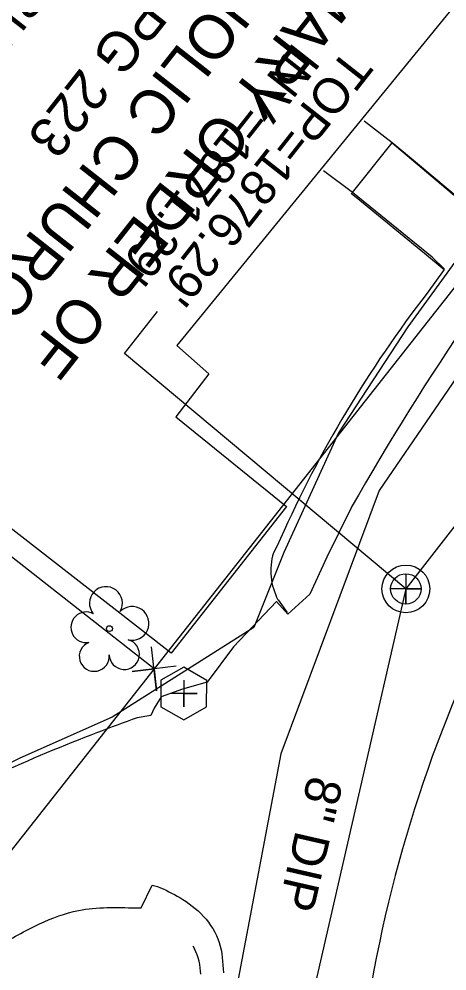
# Model space of a CAD drawing. Extents: x 553786 to 558838, y 502329 to 507342.
# Drawn here: x 558182.6 to 558230.8, y 506262.8 to 506370.1 of the extents above; entities that cross this region are included whole.
import ezdxf

# ---------------------------------------------------------------- set-up
doc = ezdxf.new("R2010")
doc.units = 0
for name, color, linetype in [('Exist Building Text', 7, 'Continuous'), ('Exist Hydrographic Top of Bank', 7, 'Continuous'), ('Exist Property Deed Book Text', 7, 'Continuous'), ('Exist Property Owner Text', 7, 'Continuous'), ('Exist Structure Minor Pipes CMP 18 Inch Invert', 7, 'Continuous'), ('Exist Utilities Sanitary Sewer Manhole Leader', 7, 'Continuous'), ('Exist Utilities Sanitary Sewer Manhole Text', 7, 'Continuous'), ('Exist Utilities Sanitary Sewer UG Line', 7, 'Continuous'), ('Exist Utilities Sanitary Sewer UG Line Invert Elevation', 7, 'Continuous'), ('Exist Utilities Sanitary Sewer UG Line Text', 7, 'Continuous'), ('Exist Vegetation Tree CELL', 7, 'Continuous'), ('Prop CMT DNC', 7, 'Continuous'), ('Prop Drainage Structure Catch Basin Grate 840 03F Label', 7, 'Continuous'), ('Prop Drainage Structure Pipe Alternate 24in', 7, 'Continuous'), ('Prop Drainage Structure Pipe Alternate 36in', 7, 'Continuous'), ('Prop Drainage Structure Pipe RCP 15in Class III Label', 7, 'Continuous'), ('Prop Drainage Structure Pipe RCP 30in Class III Label', 7, 'Continuous'), ('Prop Drainage Structure Plot Symbol 50 Scale', 7, 'Continuous'), ('Prop Drainage Structure Tops and Inverts LABEL', 7, 'Continuous'), ('Prop Earthen Structure Tail Ditch Label', 7, 'Continuous'), ('Prop Erosion Rip Rap Pad Outlet for Jurisdictional Stream CELL', 7, 'Continuous'), ('Prop XS SE Text', 7, 'Continuous'), ('Sheet Layout Plan Border', 7, 'Continuous')]:
    doc.layers.add(name, color=color, linetype=linetype)

# ---------------------------------------------------------------- blocks, each defined once
blk = doc.blocks.new('EXIST UTILITIES SANITARY SEWER MANHOLE')
at = {"layer": 'Prop Drainage Structure Catch Basin Grate 840 03F Label'}
blk.add_lwpolyline([(0, 0.03425), (0, -0.03425), (0, 0), (0.03425, 0), (-0.03425, 0)], dxfattribs=at)
for radius in [0.05389, 0.03425]:
    blk.add_circle((0, 0), radius, dxfattribs=at)
blk = doc.blocks.new('EXIST UTILITIES SANITARY SEWER CLEAN-OUT')
at = {"layer": 'Prop Drainage Structure Pipe RCP 30in Class III Label'}
blk.add_line((0, 0), (0, 0), dxfattribs=at)
blk.add_lwpolyline([(-0.0516, 0.0299), (-0.0517, -0.0297), (-0.0001, -0.0596), (0.0516, -0.0299), (0.0517, 0.0297), (0.0001, 0.0596)], close=True, dxfattribs=at)
blk.add_lwpolyline([(0, 0.0302), (0, -0.0302), (0, 0), (0.0302, 0), (-0.0302, 0)], dxfattribs=at)

msp = doc.modelspace()

# ---------------------------------------------------------------- linework, layer by layer
at = {"layer": 'Exist Hydrographic Top of Bank'}
msp.add_lwpolyline([(558257.59, 506383.07), (558258.19, 506380.71), (558257.73, 506378.12), (558244.99, 506361.02), (558226.41, 506335.42), (558218.6, 506323.46), (558212.44, 506309.96), (558209.07, 506301.52), (558193.11, 506291.4), (558182.7, 506286.78), (558173.46, 506282.16), (558159.24, 506272.92)], dxfattribs=at)
at = {"layer": 'Exist Utilities Sanitary Sewer Manhole Leader'}
msp.add_lwpolyline([(558226.19, 506305.87), (558194.5, 506332.42), (558198.2, 506337.14)], dxfattribs=at)
at = {"layer": 'Exist Utilities Sanitary Sewer UG Line'}
for p, q in [((558285.27, 506382.17), (558226.19, 506305.87)), ((558226.19, 506305.87), (558212.28, 506245.26))]:
    msp.add_line(p, q, dxfattribs=at)
at = {"layer": 'Exist Vegetation Tree CELL'}
msp.add_line((558192.8, 506301.39), (558192.8, 506301.39), dxfattribs=at)
msp.add_circle((558192.8, 506301.39), 0.326, dxfattribs=at)
for centre, radius, start, end in [((558192.41, 506304.26), 1.86, 330.1651, 219.7134), ((558195.35, 506301.98), 1.9, 257.1011, 134.1999), ((558190.19, 506301.54), 1.73, 62.6636, 279.3457), ((558191.09, 506298.27), 1.69, 111.5671, 6.231), ((558194.47, 506298.49), 1.7, 181.2822, 74.56)]:
    msp.add_arc(centre, radius, start, end, dxfattribs=at)
at = {"layer": 'Prop CMT DNC'}
msp.add_line((558197.82, 506296.85), (558197.82, 506296.85), dxfattribs=at)
msp.add_lwpolyline([(558200.3, 506297.15), (558195.34, 506296.55), (558197.82, 506296.85), (558198.11, 506294.37), (558197.52, 506299.33)], dxfattribs=at)
at = {"layer": 'Prop Drainage Structure Pipe Alternate 24in'}
msp.add_lwpolyline([(558392.9, 506555.16), (558384.83, 506545.48), (558368.78, 506526.06), (558368.34, 506512.13), (558366.39, 506503.58), (558342.53, 506474.11), (558325.81, 506452.61), (558298.58, 506417.66), (558282.3, 506396.42), (558269.57, 506380.5), (558242, 506344.48), (558223.18, 506316.98), (558212.1, 506287.29), (558207.18, 506261.28)], dxfattribs=at)
at = {"layer": 'Prop Drainage Structure Pipe Alternate 36in'}
for points in [[(558220.05, 506315.07), (558217.3, 506309.46), (558215.39, 506305.29), (558212.88, 506303.02), (558211.62, 506304.46), (558206.76, 506299.35), (558203.8, 506295.34), (558201.04, 506294.56), (558198.63, 506293.71), (558197.82, 506292.42), (558197.48, 506291.59), (558195.91, 506291.34)], [(558195.77, 506269.9), (558196.38, 506269.9), (558197.62, 506272.47), (558198.22, 506272.33)]]:
    msp.add_lwpolyline(points, dxfattribs=at)
msp.add_ellipse((558499.25, 506158.11), major_axis=(-260.6, -190.01), ratio=0.991714, start_param=4.97909, end_param=5.137913, dxfattribs=at)
for points in [[(558195.91, 506291.34), (558191.44, 506289.67), (558180.05, 506284.89), (558171.74, 506280.61), (558164.86, 506276.05)], [(558198.22, 506272.33), (558200.72, 506271.07), (558203.39, 506268.95), (558205.16, 506266), (558205.63, 506262.59)], [(558175.04, 506261.95), (558180.17, 506265.47), (558184.93, 506268.11), (558189.32, 506269.61), (558195.77, 506269.9)]]:
    msp.add_spline(points, degree=3, dxfattribs=at)
at = {"layer": 'Prop Drainage Structure Pipe RCP 15in Class III Label'}
msp.add_line((558262.43, 506378.98), (558197.82, 506296.85), dxfattribs=at)
at = {"layer": 'Prop Drainage Structure Plot Symbol 50 Scale'}
for p, q in [((558212.07, 506311.55), (558211.65, 506310.67)), ((558211.65, 506310.67), (558211.27, 506309.94)), ((558211.79, 506304.64), (558212.83, 506303.21))]:
    msp.add_line(p, q, dxfattribs=at)
for points in [[(558262.48, 506382.96), (558258.35, 506377.7), (558245.08, 506360.71), (558234.9, 506347.67), (558233.01, 506349.19), (558227.28, 506354), (558224.62, 506356.22)], [(558220.02, 506350.48), (558221.01, 506349.71), (558228.3, 506343.74), (558230.5, 506341.88), (558228.59, 506339.22)]]:
    msp.add_lwpolyline(points, dxfattribs=at)
for centre, major_axis, ratio, start_param, end_param in [((558335.23, 506257.05), (-133.42, -18.86), 0.998217, 5.485363, 5.72534), ((558218.09, 506307.92), (-5.2, 4.86), 0.998547, 0.46425, 1.232172)]:
    msp.add_ellipse(centre, major_axis=major_axis, ratio=ratio, start_param=start_param, end_param=end_param, dxfattribs=at)
at = {"layer": 'Prop Drainage Structure Tops and Inverts LABEL'}
msp.add_line((558202.19, 506265.64), (558202.37, 506265.29), dxfattribs=at)
msp.add_ellipse((558196.74, 506262.37), major_axis=(5.52, 3.12), ratio=0.999178, start_param=5.774962, end_param=6.248028, dxfattribs=at)
at = {"layer": 'Prop Earthen Structure Tail Ditch Label'}
msp.add_line((558220.17, 506350.58), (558216.93, 506353.01), dxfattribs=at)
msp.add_lwpolyline([(558220.17, 506350.58), (558224.63, 506356.18), (558221.51, 506358.61)], dxfattribs=at)
at = {"layer": 'Prop Erosion Rip Rap Pad Outlet for Jurisdictional Stream CELL'}
for points in [[(558248.83, 506392.69), (558200.38, 506333.33), (558204, 506330.11), (558200.27, 506325.26), (558212.76, 506315.17), (558199.77, 506298.64), (558143.32, 506342.61), (558142.32, 506341.17), (558074.94, 506393.32)], [(558224.63, 506356.18), (558233.6, 506348.62), (558234.77, 506347.48)], [(558230.53, 506341.94), (558229.15, 506343.29), (558220.17, 506350.58)]]:
    msp.add_lwpolyline(points, dxfattribs=at)
at = {"layer": 'Prop XS SE Text'}
for q in [(558075.21, 506393.31), (558133.2, 506214.72)]:
    msp.add_line((558197.82, 506296.85), q, dxfattribs=at)
at = {"layer": 'Sheet Layout Plan Border'}
msp.add_arc((558372.79, 506234.83), 152.79, 141.8306, 179.4327, dxfattribs=at)

# ---------------------------------------------------------------- block references
at = {"layer": 'Prop Drainage Structure Catch Basin Grate 840 03F Label', "xscale": 50, "yscale": 50}
msp.add_blockref('EXIST UTILITIES SANITARY SEWER MANHOLE', (558226.19, 506305.87), dxfattribs=at)
at = {"layer": 'Prop Drainage Structure Pipe RCP 30in Class III Label', "xscale": 50, "yscale": 50}
msp.add_blockref('EXIST UTILITIES SANITARY SEWER CLEAN-OUT', (558201.17, 506294.07), dxfattribs=at)

# ---------------------------------------------------------------- texts
at = {"layer": 'Exist Building Text'}
msp.add_text('2SCONCBUS', height=4, rotation=231.8306, dxfattribs=at).set_placement((558196.55, 506392.35))
at = {"layer": 'Exist Property Deed Book Text'}
msp.add_text('DB 49 PG 223', height=4.5, rotation=231.8306, dxfattribs=at).set_placement((558207.37, 506387.38))
at = {"layer": 'Exist Property Owner Text'}
for s, p in [('THE CATHOLIC CHURCH', (558224.58, 506398.01)), ('GLENMARY ORDER OF', (558229.38, 506390.98))]:
    msp.add_text(s, height=5, rotation=231.8306, dxfattribs=at).set_placement(p)
at = {"layer": 'Exist Structure Minor Pipes CMP 18 Inch Invert'}
msp.add_text("INV=1870.53'", height=4, rotation=250.6317, dxfattribs=at).set_placement((558237.04, 506277.15))
at = {"layer": 'Exist Utilities Sanitary Sewer Manhole Text'}
msp.add_text("TOP=1876.29'", height=4, rotation=231.8306, dxfattribs=at).set_placement((558219.49, 506366.95))
at = {"layer": 'Exist Utilities Sanitary Sewer UG Line Invert Elevation'}
msp.add_text("INV=1871.29'", height=4, rotation=231.8306, dxfattribs=at).set_placement((558213.6, 506367.66))
at = {"layer": 'Exist Utilities Sanitary Sewer UG Line Text'}
msp.add_text('8" DIP', height=4, rotation=257.0798, dxfattribs=at).set_placement((558215.23, 506284.96))

doc.saveas('drawing.dxf')
